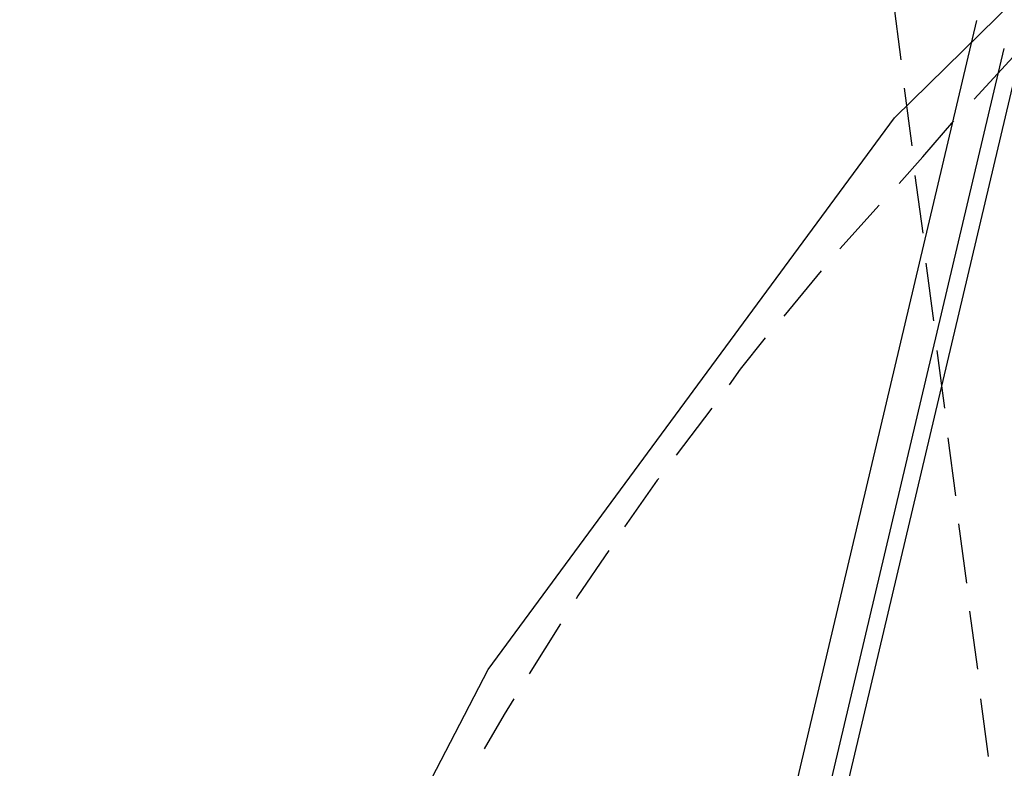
# Model space of a CAD drawing. Header units: feet. Extents: x -79 to 198, y -22 to 181.
# Tile 519 of 656: x 128.93 to 137.34, y 80.17 to 86.56. Entities that reach past the tile are written whole.
import ezdxf

# ---------------------------------------------------------------- set-up
doc = ezdxf.new("R2010")
doc.units = ezdxf.units.FT
doc.layers.add('A-AREA-COMUN', color=252, linetype='CONTINUOUS')
doc.layers.add('A-LINEA', color=7, linetype='CONTINUOUS')

msp = doc.modelspace()

# ---------------------------------------------------------------- linework, layer by layer
at = {"layer": 'A-AREA-COMUN'}
msp.add_lwpolyline([(131.04, 55.4844), (129.568, 60.4089), (128.928, 64.7644), (128.96, 68.8889), (129.6, 73.0844), (131.12, 77.5289), (132.928, 81.0133), (136.4, 85.7244), (138.88, 88.16), (138.96, 88.8), (139.68, 89.7244), (140.24, 89.8844), (141.92, 92.5333), (143.2, 95.1289), (144.16, 97.7244), (145.952, 104.5689)], dxfattribs=at)
at = {"layer": 'A-LINEA'}
for p, q in [((136.3867, 86.7244), (136.4533, 86.2178)), ((137.1004, 86.5542), (130.2222, 57.4874)), ((137.1004, 86.5542), (130.2222, 57.4874)), ((137.1004, 86.5542), (130.2222, 57.4874)), ((137.1004, 86.5542), (130.2222, 57.4874)), ((137.1004, 86.5542), (130.2222, 57.4874)), ((137.1004, 86.5542), (130.2222, 57.4874)), ((137.3338, 86.3163), (130.5375, 57.5956)), ((137.3338, 86.3163), (130.5375, 57.5956)), ((137.3338, 86.3163), (130.5375, 57.5956)), ((137.3338, 86.3163), (130.5375, 57.5956)), ((137.3338, 86.3163), (130.5375, 57.5956)), ((137.3338, 86.3163), (130.5375, 57.5956)), ((137.4552, 86.2021), (130.7014, 57.6475)), ((137.4552, 86.2021), (130.7014, 57.6475)), ((137.4552, 86.2021), (130.7014, 57.6475)), ((137.4552, 86.2021), (130.7014, 57.6475)), ((137.08, 85.8844), (137.4133, 86.2444)), ((136.48, 85.9778), (136.5467, 85.4844)), ((136.64, 85.3911), (136.9067, 85.6978)), ((136.64, 85.3911), (136.44, 85.1644)), ((136.5733, 85.2311), (136.64, 84.7378)), ((136.2667, 84.9778), (135.9333, 84.6044)), ((136.6667, 84.4844), (136.7333, 83.9911)), ((135.7733, 84.4178), (135.4533, 84.0311)), ((136.76, 83.7378), (136.8267, 83.2444)), ((134.84, 83.2444), (134.5333, 82.8444)), ((136.8533, 82.9911), (136.92, 82.4978)), ((136.9467, 82.2578), (137.0133, 81.7511)), ((137.04, 81.5111), (137.1067, 81.0178)), ((133.5467, 81.4044), (133.28, 80.9778)), ((137.1333, 80.7644), (137.2, 80.2711))]:
    msp.add_line(p, q, dxfattribs=at)
for points in [[(135.2933, 83.8444), (135.08, 83.5778), (134.9867, 83.4444)], [(134.3867, 82.6444), (134.3733, 82.6311), (134.0933, 82.2311)], [(133.96, 82.0311), (133.6933, 81.6444), (133.68, 81.6178)], [(133.1467, 80.7644), (133.0667, 80.6311), (132.8933, 80.3378)]]:
    msp.add_lwpolyline(points, dxfattribs=at)

doc.saveas('drawing.dxf')
